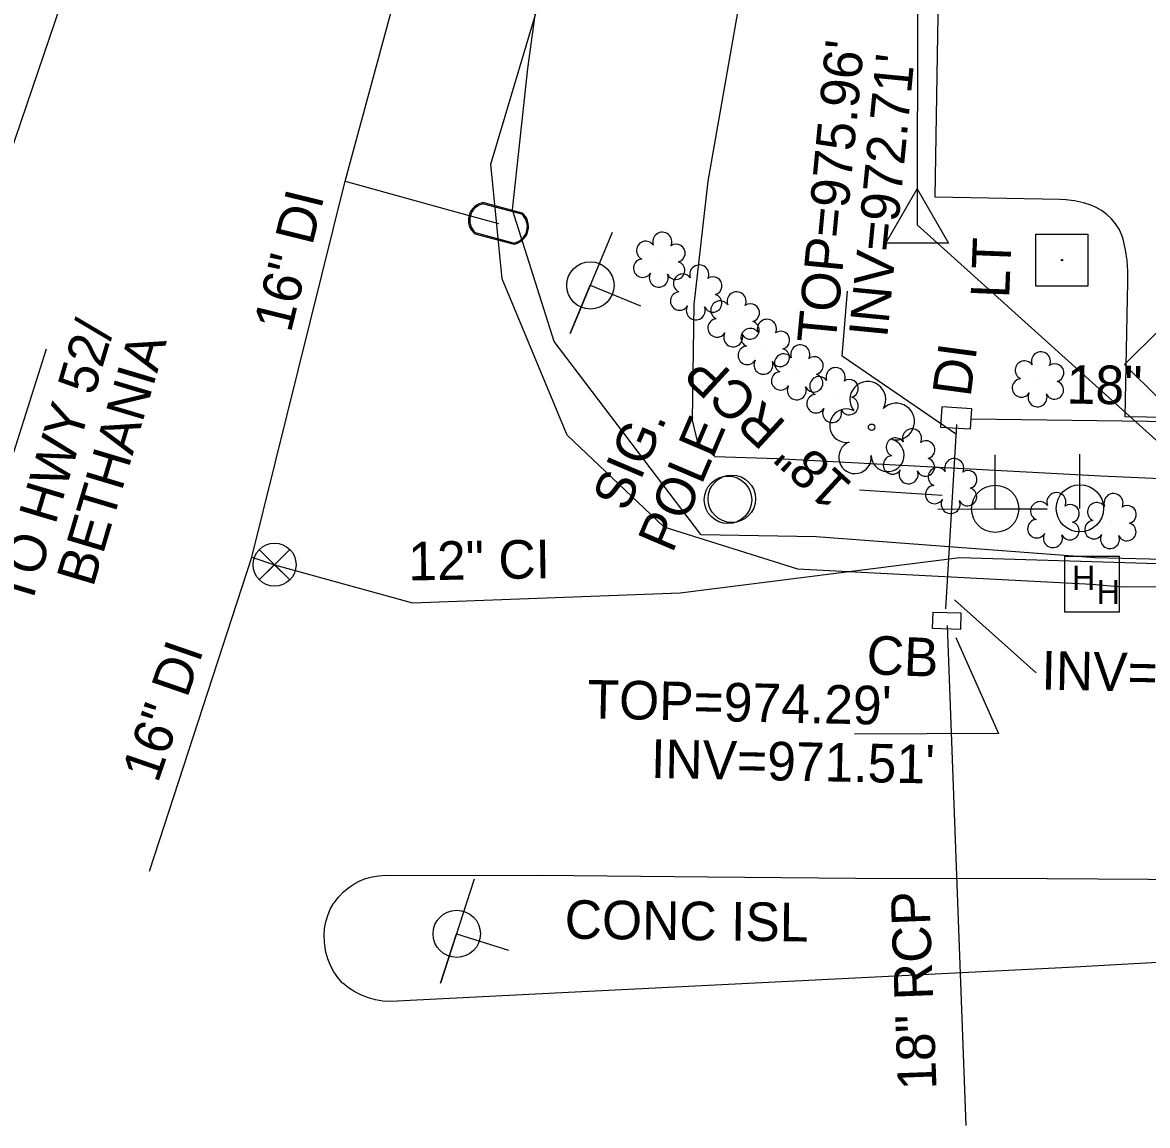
# Model space of a CAD drawing. Extents: x 1614611 to 1617571, y 898867 to 905462.
# Drawn here: x 1616119.9 to 1616236.5, y 899328.7 to 899443.1 of the extents above; entities that cross this region are included whole.
import ezdxf

# ---------------------------------------------------------------- set-up
doc = ezdxf.new("R2010")
doc.units = 0
for name, color, linetype in [('Exist Boundary Watershed Residential C 05', 7, 'Continuous'), ('Exist Right of Way Easement Marker CELL', 7, 'Continuous'), ('Exist Right of Way Monument CELL', 7, 'Continuous'), ('Exist Roads Curbs Text', 7, 'Continuous'), ('Exist Roads EOP Leader', 7, 'Continuous'), ('Exist Roads EOP Text', 7, 'Continuous'), ('Exist Structure Minor Catch Basin Top Elevation', 7, 'Continuous'), ('Exist Structure Minor Drop Inlet Top Elevation', 7, 'Continuous'), ('Exist Structure Minor Pipes RCP 18 Inch Invert', 7, 'Continuous'), ('Exist Utilities Gas UG Line SUE LOS B', 7, 'Continuous'), ('Exist Utilities Other Pole CELL', 7, 'Continuous'), ('Exist Utilities Other Pole Text', 7, 'Continuous'), ('Exist Utilities Other Pole With Base CELL', 7, 'Continuous'), ('Exist Utilities Other Pole With Base Text', 7, 'Continuous'), ('Exist Utilities Power Joint Use Telephone CELL', 7, 'Continuous'), ('Exist Utilities Power Pole CELL', 7, 'Continuous'), ('Exist Utilities Telephone Hand Hole CELL', 7, 'Continuous'), ('Exist Utilities Telephone UG Cable SUE LOS B', 7, 'Continuous'), ('Exist Utilities Telephone UG FO SUE LOS B', 7, 'Continuous'), ('Exist Utilities Water UG Line SUE LOS B', 7, 'Continuous'), ('Exist Utilities Water UG Line SUE LOS B Text', 7, 'Continuous'), ('Exist Vegetation Shrub CELL', 7, 'Continuous'), ('Exist Vegetation Tree CELL', 7, 'Continuous'), ('Prop Drainage Structure Catch Basin Adjust CELL', 7, 'Continuous'), ('Prop Drainage Structure Catch Basin Open Throat 4 CELL', 7, 'Continuous'), ('Prop Drainage Structure Drop Inlet Grate 3 Narrow Slots and Sag Grates 840 24 Label', 7, 'Continuous'), ('Prop Drainage Structure Pipe Alternate 12in Label', 7, 'Continuous'), ('Prop Earthen Structure V Ditch Detail Label', 7, 'Continuous'), ('Prop Easement Permanent Drainage', 7, 'Continuous'), ('Prop Erosion Embankment Toe Protection CELL', 7, 'Continuous'), ('Prop Erosion Embankment Toe Protection with Rip Rap 3 Detail CELL', 7, 'Continuous'), ('Prop SS Transition Line', 7, 'Continuous'), ('Scratch_Level_1', 7, 'Continuous')]:
    doc.layers.add(name, color=color, linetype=linetype)

msp = doc.modelspace()

# ---------------------------------------------------------------- linework, layer by layer
at = {"layer": 'Exist Boundary Watershed Residential C 05'}
msp.add_lwpolyline([(1616238.77, 899345.7), (1616228.3, 899345.13), (1616176.47, 899342.54), (1616158.02, 899341.6), (1616157.25, 899341.64), (1616156.49, 899341.76), (1616155.74, 899341.96), (1616155.02, 899342.24), (1616154.33, 899342.59), (1616153.68, 899343.01), (1616153.08, 899343.49), (1616153.04, 899343.52), (1616152.57, 899344.08), (1616152.16, 899344.68), (1616151.82, 899345.33), (1616151.55, 899346.01), (1616151.35, 899346.72), (1616151.23, 899347.44), (1616151.2, 899347.77), (1616151.17, 899348.46), (1616151.21, 899349.16), (1616151.33, 899349.85), (1616151.53, 899350.52), (1616151.8, 899351.16), (1616152.14, 899351.77), (1616152.19, 899351.83), (1616152.64, 899352.42), (1616153.16, 899352.95), (1616153.73, 899353.42), (1616154.34, 899353.83), (1616154.78, 899354.06), (1616155.44, 899354.33), (1616156.13, 899354.52), (1616156.83, 899354.64), (1616157.54, 899354.68), (1616157.71, 899354.67), (1616173.56, 899354.69), (1616190.93, 899354.51), (1616206.24, 899354.39), (1616226.09, 899354.34), (1616247.1, 899354.21)], dxfattribs=at)
at = {"layer": 'Exist Right of Way Easement Marker CELL'}
msp.add_lwpolyline([(1616234.12, 899407.64), (1616237.72, 899411.24), (1616241.32, 899407.64), (1616237.72, 899404.04)], close=True, dxfattribs=at)
at = {"layer": 'Exist Right of Way Monument CELL'}
for p, q in [((1616212.74, 899511.85), (1616212.61, 899422.1)), ((1616212.61, 899422.1), (1616246.75, 899391.35)), ((1616212.61, 899422.1), (1616212.61, 899422.1))]:
    msp.add_line(p, q, dxfattribs=at)
msp.add_lwpolyline([(1616209.36, 899420.21), (1616212.61, 899425.85), (1616215.86, 899420.21)], close=True, dxfattribs=at)
at = {"layer": 'Exist Roads EOP Leader'}
msp.add_line((1616117.48, 899393.85), (1616122.37, 899409.24), dxfattribs=at)
at = {"layer": 'Exist Structure Minor Pipes RCP 18 Inch Invert'}
for points in [[(1616216.69, 899400.36), (1616204.84, 899408.49), (1616205.41, 899415.24)], [(1616216.48, 899383.25), (1616224.95, 899375.66)], [(1616216.62, 899379.32), (1616221.03, 899369.39), (1616206.12, 899369.32)]]:
    msp.add_lwpolyline(points, dxfattribs=at)
at = {"layer": 'Exist Utilities Gas UG Line SUE LOS B'}
for points in [[(1616190.2, 899390.02), (1616174.99, 899410.03), (1616170.68, 899423.65), (1616172.28, 899438.3), (1616174.33, 899453.44), (1616179.95, 899477.17), (1616187.46, 899507.75), (1616199.06, 899556.48)], [(1616190.2, 899390.02), (1616202.16, 899389.81), (1616231.06, 899387.63), (1616247.84, 899387.2), (1616260.52, 899387.43), (1616264.29, 899386.89), (1616281.13, 899384.3), (1616319.56, 899382.76), (1616367.63, 899381.53), (1616426.12, 899380.09), (1616439.29, 899379.76)]]:
    msp.add_lwpolyline(points, dxfattribs=at)
at = {"layer": 'Exist Utilities Other Pole CELL'}
for centre in [(1616193.01, 899393.6), (1616193.41, 899393.71)]:
    msp.add_circle(centre, 2.46, dxfattribs=at)
at = {"layer": 'Exist Utilities Other Pole With Base CELL'}
msp.add_line((1616227.62, 899418.45), (1616227.62, 899418.45), dxfattribs=at)
msp.add_lwpolyline([(1616224.9, 899421.15), (1616230.3, 899421.15), (1616230.3, 899415.75), (1616224.9, 899415.75), (1616224.9, 899421.15)], dxfattribs=at)
msp.add_circle((1616227.62, 899418.45), 0.0707, dxfattribs=at)
at = {"layer": 'Exist Utilities Power Joint Use Telephone CELL'}
for p, q in [((1616178.75, 899415.83), (1616178.75, 899415.83)), ((1616220.7, 899392.66), (1616220.7, 899392.66)), ((1616164.9, 899348.61), (1616164.9, 899348.61))]:
    msp.add_line(p, q, dxfattribs=at)
for points in [[(1616181, 899421.33), (1616176.67, 899410.85), (1616178.73, 899415.84), (1616183.95, 899413.7)], [(1616214.76, 899392.66), (1616226.1, 899392.62), (1616220.7, 899392.64), (1616220.7, 899398.28)], [(1616166.7, 899354.27), (1616163.22, 899343.48), (1616164.88, 899348.62), (1616170.26, 899346.9)]]:
    msp.add_lwpolyline(points, dxfattribs=at)
for centre in [(1616178.75, 899415.83), (1616220.7, 899392.67), (1616164.9, 899348.61)]:
    msp.add_circle(centre, 2.45, dxfattribs=at)
at = {"layer": 'Exist Utilities Power Pole CELL'}
for q in [(1616229.48, 899398.35), (1616229.48, 899392.72)]:
    msp.add_line((1616229.48, 899392.72), q, dxfattribs=at)
msp.add_circle((1616229.48, 899392.72), 2.45, dxfattribs=at)
at = {"layer": 'Exist Utilities Telephone Hand Hole CELL'}
for p, q in [((1616227.87, 899387.71), (1616227.87, 899381.99)), ((1616233.59, 899387.71), (1616227.87, 899387.71)), ((1616233.59, 899381.99), (1616233.59, 899387.71)), ((1616230.73, 899384.85), (1616230.73, 899384.85)), ((1616227.87, 899381.99), (1616233.59, 899381.99))]:
    msp.add_line(p, q, dxfattribs=at)
at = {"layer": 'Exist Utilities Telephone UG Cable SUE LOS B'}
msp.add_lwpolyline([(1616102.33, 899364.7), (1616108.47, 899383.92), (1616109.56, 899394.84), (1616111.46, 899406.05), (1616113.78, 899415.32), (1616125.05, 899448.4), (1616131.48, 899478.87), (1616140.6, 899521.99), (1616147.11, 899554.84), (1616151.11, 899585.39), (1616153.86, 899606.67), (1616153.18, 899609.07), (1616150.87, 899610.42)], dxfattribs=at)
at = {"layer": 'Exist Utilities Telephone UG FO SUE LOS B'}
for points in [[(1616186.35, 899390.81), (1616176.34, 899400.32), (1616169.6, 899416.51), (1616168.42, 899428.4), (1616174.27, 899447.99), (1616183.34, 899477.46), (1616193.52, 899505.85), (1616197.61, 899519.87), (1616202.66, 899555.72), (1616206.78, 899581.86), (1616205.67, 899601.57), (1616205.17, 899614.27), (1616214.77, 899656.74), (1616223.26, 899694.54), (1616232.38, 899741.15), (1616238.03, 899772.42), (1616239.49, 899790.4), (1616242.07, 899803.13), (1616247.08, 899816.75), (1616255.84, 899848.11), (1616264.27, 899888.11), (1616275.63, 899938.03)], [(1616191.66, 899398.1), (1616189.9, 899399.55), (1616189.33, 899401.85), (1616189.51, 899413.84), (1616190.94, 899426.64), (1616199.92, 899477.56), (1616209.31, 899523.67), (1616212.53, 899561.31), (1616213.78, 899576.64), (1616215.47, 899598.51), (1616216.33, 899607.19), (1616215.12, 899608.85), (1616207.68, 899610.63), (1616188.38, 899611.81), (1616151.65, 899608.46), (1616149.45, 899608.3)], [(1616191.66, 899398.1), (1616198.1, 899397.89), (1616231.65, 899396.09), (1616264.93, 899394.59), (1616304.98, 899394.75), (1616347.91, 899394.68), (1616386.98, 899394.33), (1616428.35, 899394.51), (1616442.99, 899395.18)], [(1616186.35, 899390.81), (1616200.22, 899386.46), (1616230.73, 899384.85)], [(1616230.73, 899384.85), (1616233.87, 899384.58), (1616265.1, 899384.65), (1616281.16, 899385.04), (1616316.65, 899384.78), (1616378.39, 899384.42), (1616425.02, 899383.2), (1616440.16, 899383.32)]]:
    msp.add_lwpolyline(points, dxfattribs=at)
at = {"layer": 'Exist Utilities Water UG Line SUE LOS B'}
for points in [[(1616133.06, 899355.12), (1616143.66, 899387.67), (1616153.34, 899426.63), (1616162.12, 899458.99), (1616173.96, 899510.49), (1616183.79, 899557.72), (1616191.69, 899595.33), (1616205.16, 899658.03), (1616213.77, 899696.35), (1616224.75, 899745.7), (1616235.9, 899798.65), (1616246.28, 899844.64), (1616246.68, 899847.05), (1616252.3, 899872.96), (1616263.66, 899921.5), (1616269.73, 899949.09)], [(1616153.34, 899426.63), (1616165.43, 899423.28), (1616169.23, 899422.26)], [(1616143.66, 899387.67), (1616146.02, 899386.88), (1616147.76, 899386.37), (1616160.33, 899382.91), (1616188.05, 899383.96), (1616217.04, 899387.64), (1616270.59, 899386.01), (1616312.56, 899384.55), (1616350.98, 899383.29), (1616392.86, 899382.63), (1616424.08, 899381.85), (1616436.62, 899381.51), (1616439.7, 899381.44)]]:
    msp.add_lwpolyline(points, dxfattribs=at)
at = {"layer": 'Exist Vegetation Shrub CELL'}
for p, q in [((1616185.97, 899418.31), (1616185.97, 899418.31)), ((1616189.8, 899414.92), (1616189.8, 899414.92)), ((1616193.68, 899412.13), (1616193.68, 899412.13)), ((1616196.81, 899409.29), (1616196.81, 899409.29)), ((1616200.27, 899406.64), (1616200.27, 899406.64)), ((1616225.22, 899405.91), (1616225.22, 899405.91)), ((1616203.93, 899404.28), (1616203.93, 899404.28)), ((1616211.86, 899397.93), (1616211.86, 899397.93)), ((1616216.22, 899394.85), (1616216.22, 899394.85)), ((1616226.82, 899391.32), (1616226.82, 899391.32)), ((1616232.73, 899391.22), (1616232.73, 899391.22))]:
    msp.add_line(p, q, dxfattribs=at)
for centre, radius, start, end in [((1616186.2, 899420.35), 0.99, 334.8391, 200.4717), ((1616184.49, 899419.44), 0.968, 35.8908, 245.4216), ((1616187.64, 899419.18), 0.929, 284.4567, 126.0861), ((1616184.17, 899417.61), 0.955, 95.1099, 327.9534), ((1616187.6, 899417.38), 0.937, 204.9913, 73.4601), ((1616190.03, 899416.96), 0.99, 334.8391, 200.4717), ((1616185.84, 899416.63), 0.984, 151.2797, 21.387), ((1616188.32, 899416.05), 0.968, 35.8908, 245.4216), ((1616191.47, 899415.79), 0.929, 284.4567, 126.0861), ((1616188, 899414.21), 0.955, 95.1099, 327.9534), ((1616193.91, 899414.17), 0.99, 334.8391, 200.4717), ((1616191.44, 899413.99), 0.937, 204.9913, 73.4601), ((1616192.19, 899413.26), 0.968, 35.8908, 245.4216), ((1616189.67, 899413.24), 0.984, 151.2797, 21.387), ((1616195.35, 899413), 0.929, 284.4567, 126.0861), ((1616191.88, 899411.42), 0.955, 95.1099, 327.9534), ((1616195.31, 899411.2), 0.937, 204.9913, 73.4601), ((1616197.04, 899411.33), 0.99, 334.8391, 200.4717), ((1616193.55, 899410.45), 0.984, 151.2797, 21.387), ((1616195.32, 899410.41), 0.968, 35.8908, 245.4216), ((1616198.48, 899410.15), 0.929, 284.4567, 126.0861), ((1616195.01, 899408.58), 0.955, 95.1099, 327.9534), ((1616200.5, 899408.68), 0.99, 334.8391, 200.4717), ((1616198.44, 899408.36), 0.937, 204.9913, 73.4601), ((1616198.79, 899407.76), 0.968, 35.8908, 245.4216), ((1616201.95, 899407.51), 0.929, 284.4567, 126.0861), ((1616225.45, 899407.95), 0.99, 334.8391, 200.4717), ((1616196.68, 899407.6), 0.984, 151.2797, 21.387), ((1616204.16, 899406.32), 0.99, 334.8391, 200.4717), ((1616223.74, 899407.04), 0.968, 35.8908, 245.4216), ((1616226.89, 899406.78), 0.929, 284.4567, 126.0861), ((1616198.47, 899405.93), 0.955, 95.1099, 327.9534), ((1616201.91, 899405.71), 0.937, 204.9913, 73.4601), ((1616202.45, 899405.41), 0.968, 35.8908, 245.4216), ((1616205.6, 899405.15), 0.929, 284.4567, 126.0861), ((1616223.42, 899405.2), 0.955, 95.1099, 327.9534), ((1616226.86, 899404.98), 0.937, 204.9913, 73.4601), ((1616200.14, 899404.95), 0.984, 151.2797, 21.387), ((1616225.09, 899404.23), 0.984, 151.2797, 21.387), ((1616202.13, 899403.57), 0.955, 95.1099, 327.9534), ((1616205.57, 899403.35), 0.937, 204.9913, 73.4601), ((1616203.8, 899402.59), 0.984, 151.2797, 21.387), ((1616210.37, 899399.06), 0.968, 35.8908, 245.4216), ((1616212.09, 899399.97), 0.99, 334.8391, 200.4717), ((1616213.53, 899398.8), 0.929, 284.4567, 126.0861), ((1616210.06, 899397.22), 0.955, 95.1099, 327.9534), ((1616213.49, 899397), 0.937, 204.9913, 73.4601), ((1616216.45, 899396.89), 0.99, 334.8391, 200.4717), ((1616211.73, 899396.24), 0.984, 151.2797, 21.387), ((1616214.73, 899395.98), 0.968, 35.8908, 245.4216), ((1616217.89, 899395.72), 0.929, 284.4567, 126.0861), ((1616214.42, 899394.15), 0.955, 95.1099, 327.9534), ((1616217.85, 899393.92), 0.937, 204.9913, 73.4601), ((1616227.05, 899393.36), 0.99, 334.8391, 200.4717), ((1616232.96, 899393.26), 0.99, 334.8391, 200.4717), ((1616216.09, 899393.17), 0.984, 151.2797, 21.387), ((1616225.34, 899392.45), 0.968, 35.8908, 245.4216), ((1616228.49, 899392.19), 0.929, 284.4567, 126.0861), ((1616231.24, 899392.35), 0.968, 35.8908, 245.4216), ((1616234.4, 899392.09), 0.929, 284.4567, 126.0861), ((1616225.02, 899390.61), 0.955, 95.1099, 327.9534), ((1616228.46, 899390.39), 0.937, 204.9913, 73.4601), ((1616230.93, 899390.51), 0.955, 95.1099, 327.9534), ((1616234.36, 899390.29), 0.937, 204.9913, 73.4601), ((1616226.69, 899389.63), 0.984, 151.2797, 21.387), ((1616232.6, 899389.53), 0.984, 151.2797, 21.387)]:
    msp.add_arc(centre, radius, start, end, dxfattribs=at)
at = {"layer": 'Exist Vegetation Tree CELL'}
msp.add_line((1616207.89, 899401.13), (1616207.89, 899401.13), dxfattribs=at)
msp.add_circle((1616207.89, 899401.13), 0.326, dxfattribs=at)
for centre, radius, start, end in [((1616207.5, 899404.01), 1.86, 330.1651, 219.7134), ((1616210.44, 899401.72), 1.9, 257.1011, 134.1999), ((1616205.28, 899401.29), 1.73, 62.6636, 279.3457), ((1616206.18, 899398.01), 1.69, 111.5671, 6.231), ((1616209.56, 899398.23), 1.7, 181.2822, 74.56)]:
    msp.add_arc(centre, radius, start, end, dxfattribs=at)
at = {"layer": 'Prop Drainage Structure Catch Basin Open Throat 4 CELL'}
msp.add_lwpolyline([(1616214.26, 899381.97), (1616217.15, 899381.9), (1616217.11, 899380.17), (1616214.22, 899380.25)], close=True, dxfattribs=at)
at = {"layer": 'Prop Drainage Structure Pipe Alternate 12in Label'}
msp.add_line((1616215.21, 899394.05), (1616206.64, 899394.59), dxfattribs=at)
at = {"layer": 'Prop Earthen Structure V Ditch Detail Label'}
msp.add_lwpolyline([(1616147.59, 899388.46), (1616144.44, 899385.31), (1616146.02, 899386.88), (1616147.59, 899385.31), (1616144.44, 899388.46)], dxfattribs=at)
msp.add_circle((1616146.02, 899386.88), 2.23, dxfattribs=at)
at = {"layer": 'Prop Erosion Embankment Toe Protection CELL'}
msp.add_lwpolyline([(1616215.05, 899401.15), (1616218.16, 899400.96), (1616218.28, 899403.05), (1616215.18, 899403.24)], close=True, dxfattribs=at)
at = {"layer": 'Prop Erosion Embankment Toe Protection with Rip Rap 3 Detail CELL'}
for p, q in [((1616216.68, 899401.42), (1616215.54, 899382.29)), ((1616218.22, 899402.01), (1616247.94, 899401.62)), ((1616215.73, 899380.59), (1616217.67, 899328.74))]:
    msp.add_line(p, q, dxfattribs=at)
at = {"layer": 'Prop SS Transition Line'}
msp.add_line((1616169.23, 899422.26), (1616169.23, 899422.26), dxfattribs=at)
for points in [[(1616167.7, 899424.43), (1616171.64, 899423.37)], [(1616167.67, 899424.3), (1616171.6, 899423.24)], [(1616170.76, 899420.09), (1616166.8, 899421.15)], [(1616170.79, 899420.22), (1616166.83, 899421.29)]]:
    msp.add_lwpolyline(points, dxfattribs=at)
for centre, radius, start, end in [((1616167.97, 899422.59), 1.86, 98.1491, 230.9504), ((1616167.98, 899422.59), 1.73, 100.272, 228.7534), ((1616170.48, 899421.93), 1.86, 278.6194, 51.2794), ((1616170.49, 899421.92), 1.73, 280.0982, 49.8439)]:
    msp.add_arc(centre, radius, start, end, dxfattribs=at)
at = {"layer": 'Scratch_Level_1'}
msp.add_lwpolyline([(1616240.78, 899402.1), (1616234.16, 899402.19), (1616234.45, 899416.2), (1616234.45, 899417.31), (1616234.37, 899418.42), (1616234.2, 899419.52), (1616233.96, 899420.61), (1616233.84, 899421.04), (1616233.55, 899421.65), (1616233.18, 899422.21), (1616232.75, 899422.72), (1616232.27, 899423.19), (1616231.73, 899423.59), (1616231.15, 899423.92), (1616230.73, 899424.11), (1616229.84, 899424.39), (1616228.93, 899424.59), (1616228.01, 899424.71), (1616227.39, 899424.75), (1616214.48, 899424.99), (1616214.76, 899441.82), (1616215.1, 899460.96)], dxfattribs=at)

# ---------------------------------------------------------------- texts
at = {"layer": 'Exist Roads Curbs Text'}
msp.add_text('CONC ISL', height=4, rotation=359.3177, dxfattribs=at).set_placement((1616176.07, 899348.11))
at = {"layer": 'Exist Roads EOP Text'}
for s, p in [('TO HWY 52/', (1616120.74, 899382.39)), ('BETHANIA', (1616127.2, 899384.45))]:
    msp.add_text(s, height=4, rotation=73.3557, dxfattribs=at).set_placement(p)
at = {"layer": 'Exist Structure Minor Catch Basin Top Elevation'}
msp.add_text("TOP=974.29'", height=4, rotation=358.7982, dxfattribs=at).set_placement((1616178.42, 899370.94))
at = {"layer": 'Exist Structure Minor Drop Inlet Top Elevation'}
msp.add_text("TOP=975.96'", height=4, rotation=84.5456, dxfattribs=at).set_placement((1616204.15, 899409.69))
at = {"layer": 'Exist Structure Minor Pipes RCP 18 Inch Invert'}
for s, rotation, p in [("INV=972.71'", 84.4374, (1616209.51, 899410.32)), ("INV=972.10'", 358.8516, (1616225.47, 899373.94)), ("INV=971.51'", 358.8516, (1616185, 899364.78))]:
    msp.add_text(s, height=4, rotation=rotation, dxfattribs=at).set_placement(p)
at = {"layer": 'Exist Utilities Other Pole Text'}
for s, p in [('POLE', (1616187.24, 899387.97)), ('SIG.', (1616182.54, 899392.24))]:
    msp.add_text(s, height=4, rotation=66.9328, dxfattribs=at).set_placement(p)
at = {"layer": 'Exist Utilities Other Pole With Base Text'}
msp.add_text('LT', height=4, rotation=87.7687, dxfattribs=at).set_placement((1616222.15, 899414.46))
at = {"layer": 'Exist Utilities Telephone Hand Hole CELL'}
for p in [(1616228.65, 899384.26), (1616231.22, 899382.79)]:
    msp.add_text('H', height=2.5, dxfattribs=at).set_placement(p)
at = {"layer": 'Exist Utilities Water UG Line SUE LOS B Text'}
for s, rotation, p in [('16" DI', 76.2202, (1616147.7, 899410.82)), ('12" CI', 0.9387, (1616159.91, 899385.24)), ('16" DI', 70.9692, (1616133.91, 899364.14))]:
    msp.add_text(s, height=4, rotation=rotation, dxfattribs=at).set_placement(p)
at = {"layer": 'Prop Drainage Structure Catch Basin Adjust CELL'}
msp.add_text('DI', height=4, rotation=82.3817, dxfattribs=at).set_placement((1616218.14, 899404.18))
at = {"layer": 'Prop Drainage Structure Drop Inlet Grate 3 Narrow Slots and Sag Grates 840 24 Label'}
for rotation, p in [(137.3993, (1616206.07, 899395.2)), (359.2503, (1616228.09, 899403.58)), (92.1458, (1616214.63, 899332.49))]:
    msp.add_text('18" RCP', height=4, rotation=rotation, dxfattribs=at).set_placement(p)
at = {"layer": 'Prop Easement Permanent Drainage'}
msp.add_text('CB', height=4, rotation=357.6888, dxfattribs=at).set_placement((1616207.32, 899375.54))

doc.saveas('drawing.dxf')
